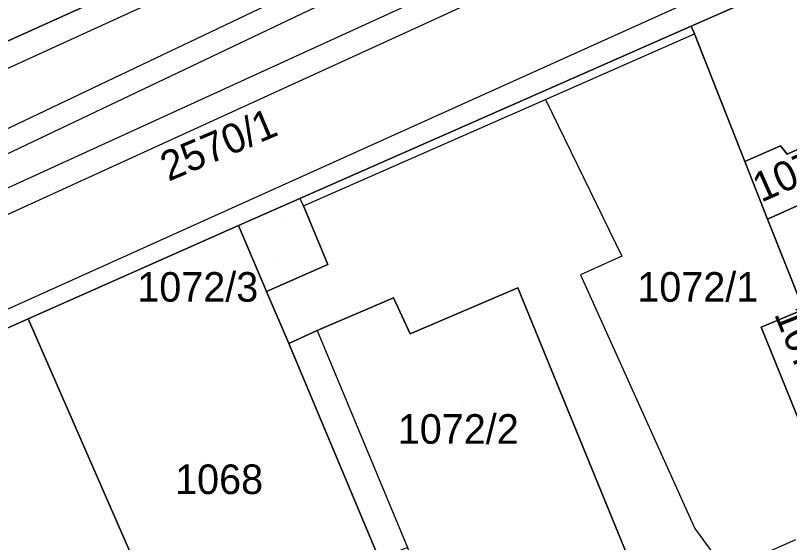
# Model space of a CAD drawing. Extents: x -263423 to -261326, y -1240067 to -1237864.
# Drawn here: x -262535.9 to -262483.5, y -1239738.4 to -1239702.8 of the extents above; entities that cross this region are included whole.
import ezdxf

# ---------------------------------------------------------------- set-up
doc = ezdxf.new("R2010")
doc.units = 0
for name, color, linetype in [('body_kn', 7, 'Continuous'), ('kladpar_druhypozemkov', 7, 'Continuous'), ('kladpar_hranice', 7, 'Continuous'), ('kladpar_parcelnecisla', 7, 'Continuous'), ('kladpar_plochy', 7, 'Continuous'), ('kladpar_sipky', 7, 'Continuous'), ('tarchy_linie', 7, 'Continuous'), ('zappar_hrandruhpozemk', 7, 'Continuous')]:
    doc.layers.add(name, color=color, linetype=linetype)

msp = doc.modelspace()

# ---------------------------------------------------------------- linework, layer by layer
at = {"layer": 'body_kn'}
for p, q in [((-262508.62, -1239703.54), (-262508.62, -1239703.54)), ((-262490.19, -1239703.49), (-262490.19, -1239703.49)), ((-262489.96, -1239704.01), (-262489.96, -1239704.01)), ((-262500.04, -1239708.44), (-262500.04, -1239708.44)), ((-262500.04, -1239708.44), (-262500.04, -1239708.44)), ((-262484.14, -1239711.57), (-262484.14, -1239711.57)), ((-262483.7, -1239712.14), (-262483.7, -1239712.14)), ((-262486.56, -1239712.63), (-262486.56, -1239712.63)), ((-262486.56, -1239712.63), (-262486.56, -1239712.63)), ((-262516.65, -1239715.13), (-262516.65, -1239715.13)), ((-262516.65, -1239715.13), (-262516.65, -1239715.13)), ((-262516.4, -1239715.64), (-262516.4, -1239715.64)), ((-262516.4, -1239715.64), (-262516.4, -1239715.64)), ((-262485.01, -1239716.52), (-262485.01, -1239716.52)), ((-262520.79, -1239716.96), (-262520.79, -1239716.96)), ((-262520.79, -1239716.96), (-262520.79, -1239716.96)), ((-262494.86, -1239719.04), (-262494.86, -1239719.04)), ((-262514.76, -1239719.6), (-262514.76, -1239719.6)), ((-262497.66, -1239720.29), (-262497.66, -1239720.29)), ((-262518.9, -1239721.43), (-262518.9, -1239721.43)), ((-262501.91, -1239721.18), (-262501.91, -1239721.18)), ((-262501.91, -1239721.18), (-262501.91, -1239721.18)), ((-262510.31, -1239721.85), (-262510.31, -1239721.85)), ((-262535.01, -1239723.27), (-262535.01, -1239723.27)), ((-262515.48, -1239724.05), (-262515.48, -1239724.05)), ((-262515.48, -1239724.05), (-262515.48, -1239724.05)), ((-262485.45, -1239723.82), (-262485.45, -1239723.82)), ((-262509.18, -1239724.27), (-262509.18, -1239724.27)), ((-262517.39, -1239724.94), (-262517.39, -1239724.94)), ((-262489.94, -1239737.44), (-262489.94, -1239737.44))]:
    msp.add_line(p, q, dxfattribs=at)
at = {"layer": 'kladpar_druhypozemkov'}
for p, q in [((-262522.97, -1239710.36), (-262522.97, -1239710.36)), ((-262517.82, -1239716.71), (-262517.82, -1239716.71)), ((-262490.06, -1239720.28), (-262490.06, -1239720.28)), ((-262505.62, -1239728.91), (-262505.62, -1239728.91)), ((-262523.02, -1239732.91), (-262523.02, -1239732.91))]:
    msp.add_line(p, q, dxfattribs=at)
at = {"layer": 'kladpar_hranice'}
for points in [[(-262451.68, -1239667.17), (-262451.23, -1239668.28), (-262460.7, -1239672.48), (-262459.45, -1239675.31), (-262450.08, -1239671.04), (-262449.88, -1239671.51), (-262445.64, -1239681.71), (-262444.85, -1239683.55), (-262470.85, -1239694.98), (-262473.53, -1239696.16), (-262490.19, -1239703.49), (-262516.65, -1239715.13), (-262520.79, -1239716.96), (-262535.01, -1239723.27), (-262548.9, -1239729.45), (-262556.42, -1239732.92), (-262556.62, -1239733.02), (-262559.29, -1239734.31), (-262559.85, -1239734.56), (-262567.58, -1239738.09)], [(-262586.63, -1239727.11), (-262582.68, -1239725.35), (-262578.09, -1239723.27), (-262558.66, -1239714.51), (-262552.49, -1239711.73), (-262529.26, -1239701.26), (-262527.35, -1239700.25), (-262522.32, -1239697.89), (-262517.4, -1239695.64)], [(-262482.18, -1239711.46), (-262483.7, -1239712.14), (-262484.14, -1239711.57), (-262486.56, -1239712.63), (-262489.96, -1239704.01), (-262490.19, -1239703.49), (-262473.53, -1239696.16)], [(-262542.67, -1239696.74), (-262529.26, -1239701.26), (-262552.49, -1239711.73)], [(-262479.74, -1239745.56), (-262484.74, -1239747.68), (-262489.39, -1239749.65), (-262490.11, -1239749.96), (-262501.91, -1239721.18), (-262509.18, -1239724.27), (-262510.31, -1239721.85), (-262515.48, -1239724.05), (-262517.39, -1239724.94), (-262518.9, -1239721.43), (-262514.76, -1239719.6), (-262516.4, -1239715.64), (-262516.65, -1239715.13), (-262490.19, -1239703.49), (-262489.96, -1239704.01), (-262486.56, -1239712.63)], [(-262478.6, -1239709.07), (-262477.8, -1239711.11), (-262477.42, -1239711.94), (-262477.05, -1239712.96), (-262485.01, -1239716.52), (-262486.56, -1239712.63), (-262484.14, -1239711.57), (-262483.7, -1239712.14), (-262482.18, -1239711.46), (-262482.42, -1239710.76), (-262478.6, -1239709.07)], [(-262486.56, -1239712.63), (-262485.01, -1239716.52), (-262482.59, -1239722.63), (-262485.45, -1239723.82), (-262482.41, -1239731.34)], [(-262477.05, -1239712.96), (-262476.86, -1239713.41), (-262478.58, -1239714.09), (-262477.59, -1239716.32), (-262475.87, -1239715.64), (-262474.87, -1239717.93), (-262477.61, -1239719.24), (-262475.25, -1239724.66), (-262480.72, -1239727.1), (-262482.59, -1239722.63), (-262485.01, -1239716.52), (-262477.05, -1239712.96)], [(-262516.65, -1239715.13), (-262516.4, -1239715.64), (-262514.76, -1239719.6), (-262518.9, -1239721.43), (-262520.79, -1239716.96), (-262516.65, -1239715.13)], [(-262520.79, -1239716.96), (-262518.9, -1239721.43), (-262517.39, -1239724.94), (-262511.27, -1239739.48), (-262507.36, -1239748.86), (-262512.78, -1239751.26), (-262521.13, -1239755.04), (-262535.01, -1239723.27), (-262520.79, -1239716.96)], [(-262501.91, -1239721.18), (-262490.11, -1239749.96), (-262493.96, -1239751.6), (-262497.17, -1239752.96), (-262500.35, -1239754.31), (-262502.43, -1239755.19), (-262509.36, -1239738.73), (-262511.27, -1239739.48), (-262517.39, -1239724.94), (-262515.48, -1239724.05), (-262510.31, -1239721.85), (-262509.18, -1239724.27), (-262501.91, -1239721.18)], [(-262480.72, -1239727.1), (-262479.61, -1239730.22), (-262482.41, -1239731.34), (-262485.45, -1239723.82), (-262482.59, -1239722.63), (-262480.72, -1239727.1)], [(-262521.13, -1239755.04), (-262528.27, -1239758.2), (-262529.21, -1239756.03), (-262535.46, -1239758.99), (-262538.24, -1239752.93), (-262538.49, -1239752.37), (-262539.75, -1239749.61), (-262541.33, -1239746.12), (-262543.84, -1239740.6), (-262548.9, -1239729.45), (-262535.01, -1239723.27), (-262521.13, -1239755.04)]]:
    msp.add_lwpolyline(points, dxfattribs=at)
at = {"layer": 'kladpar_plochy'}
for p, q in [((-262473.53, -1239696.16), (-262490.19, -1239703.49)), ((-262552.49, -1239711.73), (-262529.26, -1239701.26)), ((-262490.19, -1239703.49), (-262516.65, -1239715.13)), ((-262516.65, -1239715.13), (-262520.79, -1239716.96)), ((-262520.79, -1239716.96), (-262535.01, -1239723.27)), ((-262535.01, -1239723.27), (-262548.9, -1239729.45))]:
    msp.add_line(p, q, dxfattribs=at)
for points in [[(-262482.18, -1239711.46), (-262483.7, -1239712.14), (-262484.14, -1239711.57), (-262486.56, -1239712.63), (-262489.96, -1239704.01), (-262490.19, -1239703.49), (-262473.53, -1239696.16)], [(-262542.67, -1239696.74), (-262529.26, -1239701.26), (-262552.49, -1239711.73)], [(-262479.74, -1239745.56), (-262484.74, -1239747.68), (-262489.39, -1239749.65), (-262490.11, -1239749.96), (-262501.91, -1239721.18), (-262509.18, -1239724.27), (-262510.31, -1239721.85), (-262515.48, -1239724.05), (-262517.39, -1239724.94), (-262518.9, -1239721.43), (-262514.76, -1239719.6), (-262516.4, -1239715.64), (-262516.65, -1239715.13), (-262490.19, -1239703.49), (-262489.96, -1239704.01), (-262486.56, -1239712.63), (-262485.01, -1239716.52), (-262482.59, -1239722.63), (-262485.45, -1239723.82), (-262482.41, -1239731.34)]]:
    msp.add_lwpolyline(points, dxfattribs=at)
for points in [[(-262478.6, -1239709.07), (-262477.8, -1239711.11), (-262477.42, -1239711.94), (-262477.05, -1239712.96), (-262485.01, -1239716.52), (-262486.56, -1239712.63), (-262484.14, -1239711.57), (-262483.7, -1239712.14), (-262482.18, -1239711.46), (-262482.42, -1239710.76)], [(-262477.05, -1239712.96), (-262476.86, -1239713.41), (-262478.58, -1239714.09), (-262477.59, -1239716.32), (-262475.87, -1239715.64), (-262474.87, -1239717.93), (-262477.61, -1239719.24), (-262475.25, -1239724.66), (-262480.72, -1239727.1), (-262482.59, -1239722.63), (-262485.01, -1239716.52)], [(-262516.65, -1239715.13), (-262516.4, -1239715.64), (-262514.76, -1239719.6), (-262518.9, -1239721.43), (-262520.79, -1239716.96)], [(-262520.79, -1239716.96), (-262518.9, -1239721.43), (-262517.39, -1239724.94), (-262511.27, -1239739.48), (-262507.36, -1239748.86), (-262512.78, -1239751.26), (-262521.13, -1239755.04), (-262535.01, -1239723.27)], [(-262501.91, -1239721.18), (-262490.11, -1239749.96), (-262493.96, -1239751.6), (-262497.17, -1239752.96), (-262500.35, -1239754.31), (-262502.43, -1239755.19), (-262509.36, -1239738.73), (-262511.27, -1239739.48), (-262517.39, -1239724.94), (-262515.48, -1239724.05), (-262510.31, -1239721.85), (-262509.18, -1239724.27)], [(-262480.72, -1239727.1), (-262479.61, -1239730.22), (-262482.41, -1239731.34), (-262485.45, -1239723.82), (-262482.59, -1239722.63)], [(-262521.13, -1239755.04), (-262528.27, -1239758.2), (-262529.21, -1239756.03), (-262535.46, -1239758.99), (-262538.24, -1239752.93), (-262538.49, -1239752.37), (-262539.75, -1239749.61), (-262541.33, -1239746.12), (-262543.84, -1239740.6), (-262548.9, -1239729.45), (-262535.01, -1239723.27)]]:
    msp.add_lwpolyline(points, close=True, dxfattribs=at)
at = {"layer": 'kladpar_sipky'}
msp.add_line((-262518.29, -1239719.09), (-262518.29, -1239719.09), dxfattribs=at)
at = {"layer": 'tarchy_linie'}
for points in [[(-262599.91, -1239667.71), (-262511.91, -1239698.73), (-262476.85, -1239683.02), (-262450.27, -1239670.59), (-262450.08, -1239671.04), (-262449.88, -1239671.51), (-262449.67, -1239672.01), (-262448.71, -1239674.33), (-262448.07, -1239675.85), (-262474.37, -1239687.79), (-262508.62, -1239703.54), (-262556.82, -1239725.55)], [(-262563.05, -1239815.33), (-262589.16, -1239757.49), (-262590.95, -1239749.81), (-262588.59, -1239738.65), (-262582.68, -1239734.11), (-262511.84, -1239700.39), (-262476.21, -1239684.42), (-262449.67, -1239672.01)], [(-262569.51, -1239807.26), (-262582.81, -1239776.88), (-262594.07, -1239747.28), (-262557.61, -1239724.1), (-262509.31, -1239702.04), (-262475.06, -1239686.29), (-262448.71, -1239674.33)], [(-262583.49, -1239732.79), (-262517.03, -1239701.16), (-262561.83, -1239685.92)]]:
    msp.add_lwpolyline(points, dxfattribs=at)
at = {"layer": 'zappar_hrandruhpozemk'}
for p, q in [((-262445.64, -1239681.71), (-262559.77, -1239733.15)), ((-262519.72, -1239698.73), (-262550.79, -1239712.91)), ((-262497.66, -1239720.29), (-262489.94, -1239737.44)), ((-262515.48, -1239724.05), (-262509.36, -1239738.73))]:
    msp.add_line(p, q, dxfattribs=at)
for points in [[(-262516.4, -1239715.64), (-262500.04, -1239708.44), (-262489.96, -1239704.01)], [(-262500.04, -1239708.44), (-262494.86, -1239719.04), (-262497.66, -1239720.29)], [(-262489.94, -1239737.44), (-262488.5, -1239739.42), (-262486.09, -1239739.5), (-262483.1, -1239738.19)]]:
    msp.add_lwpolyline(points, dxfattribs=at)

# ---------------------------------------------------------------- texts
at = {"layer": 'kladpar_parcelnecisla'}
for s, rotation, p in [('2570/1', 23, (-262525.523, -1239714.005)), ('1073/5', 24, (-262485.449, -1239715.427)), ('1072/5', 292, (-262484.588, -1239722.941))]:
    msp.add_text(s, height=2, rotation=rotation, dxfattribs=at).set_placement(p)
for s, p in [('1072/3', (-262527.634, -1239722.11)), ('1072/1', (-262493.822, -1239722.11)), ('1072/2', (-262510.018, -1239731.71)), ('1068', (-262525.076, -1239735.11))]:
    msp.add_text(s, height=2, dxfattribs=at).set_placement(p)

doc.saveas('drawing.dxf')
